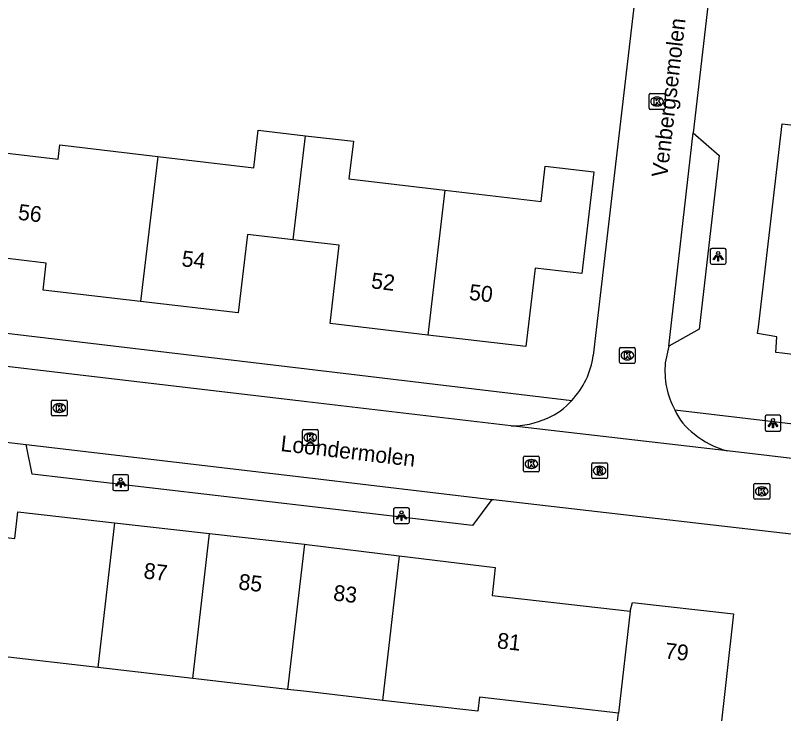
# Model space of a CAD drawing. Extents: x 161243 to 161752, y 384138 to 384885.
# Drawn here: x 161481.56 to 161530.14, y 384547.67 to 384591.8 of the extents above; entities that cross this region are included whole.
import ezdxf

# ---------------------------------------------------------------- set-up
doc = ezdxf.new("R2010")
doc.units = 0
for name, color, linetype in [('IMGEO_Kolk', 7, 'Continuous'), ('IMGEO_Lichtpunt', 7, 'Continuous'), ('IMGEO_Openbare_ruimte_label', 7, 'Continuous'), ('IMGEO_Pand', 7, 'Continuous'), ('IMGEO_Pand_nummerreeks', 7, 'Continuous'), ('IMGEO_Parkeervlak_open', 7, 'Continuous'), ('IMGEO_Rijbaan_lokaal_open', 7, 'Continuous'), ('IMGEO_Rioolput', 7, 'Continuous'), ('IMGEO_Voetpad_open', 7, 'Continuous')]:
    doc.layers.add(name, color=color, linetype=linetype)

msp = doc.modelspace()

# ---------------------------------------------------------------- linework, layer by layer
at = {"layer": 'IMGEO_Kolk'}
for p, q in [((161521.64, 384585.929), (161521.64, 384586.781)), ((161521.715, 384586.855), (161522.567, 384586.855)), ((161522.128, 384586.635), (161522.153, 384586.635)), ((161522.641, 384586.781), (161522.641, 384585.929)), ((161522.151, 384586.075), (161522.126, 384586.075)), ((161522.567, 384585.855), (161521.715, 384585.855)), ((161519.759, 384569.883), (161519.759, 384570.735)), ((161519.834, 384570.809), (161520.686, 384570.809)), ((161520.247, 384570.589), (161520.272, 384570.589)), ((161520.76, 384570.735), (161520.76, 384569.883)), ((161520.27, 384570.029), (161520.245, 384570.029)), ((161520.686, 384569.809), (161519.834, 384569.809)), ((161483.836, 384566.559), (161483.836, 384567.411)), ((161483.911, 384567.485), (161484.763, 384567.485)), ((161484.324, 384567.265), (161484.349, 384567.265)), ((161484.837, 384567.411), (161484.837, 384566.559)), ((161484.347, 384566.705), (161484.322, 384566.705)), ((161484.763, 384566.485), (161483.911, 384566.485)), ((161499.783, 384565.622), (161500.635, 384565.622)), ((161499.708, 384564.696), (161499.708, 384565.548)), ((161500.196, 384565.402), (161500.221, 384565.402)), ((161500.709, 384565.548), (161500.709, 384564.696)), ((161500.635, 384564.622), (161499.783, 384564.622)), ((161500.219, 384564.842), (161500.194, 384564.842)), ((161513.691, 384563.022), (161513.691, 384563.874)), ((161513.766, 384563.948), (161514.618, 384563.948)), ((161514.179, 384563.728), (161514.204, 384563.728)), ((161514.692, 384563.874), (161514.692, 384563.022)), ((161514.202, 384563.168), (161514.177, 384563.168)), ((161514.618, 384562.948), (161513.766, 384562.948)), ((161528.332, 384562.22), (161529.184, 384562.22)), ((161528.257, 384561.294), (161528.257, 384562.146)), ((161528.745, 384562), (161528.77, 384562)), ((161529.258, 384562.146), (161529.258, 384561.294)), ((161529.184, 384561.22), (161528.332, 384561.22)), ((161528.768, 384561.44), (161528.743, 384561.44))]:
    msp.add_line(p, q, dxfattribs=at)
for points in [[(161521.64, 384585.929), (161521.64, 384586.781)], [(161521.715, 384586.855), (161522.567, 384586.855)], [(161521.961, 384586.555), (161522.084, 384586.555), (161522.084, 384586.404), (161522.214, 384586.555), (161522.378, 384586.555), (161522.232, 384586.404), (161522.385, 384586.155), (161522.233, 384586.155), (161522.148, 384586.319), (161522.084, 384586.252), (161522.084, 384586.155), (161521.961, 384586.155), (161521.961, 384586.555)], [(161522.641, 384586.781), (161522.641, 384585.929)], [(161522.567, 384585.855), (161521.715, 384585.855)], [(161519.759, 384569.883), (161519.759, 384570.735)], [(161519.834, 384570.809), (161520.686, 384570.809)], [(161520.08, 384570.509), (161520.203, 384570.509), (161520.203, 384570.358), (161520.333, 384570.509), (161520.497, 384570.509), (161520.351, 384570.358), (161520.504, 384570.109), (161520.352, 384570.109), (161520.267, 384570.273), (161520.203, 384570.206), (161520.203, 384570.109), (161520.08, 384570.109), (161520.08, 384570.509)], [(161520.76, 384570.735), (161520.76, 384569.883)], [(161520.686, 384569.809), (161519.834, 384569.809)], [(161483.836, 384566.559), (161483.836, 384567.411)], [(161483.911, 384567.485), (161484.763, 384567.485)], [(161484.157, 384567.185), (161484.28, 384567.185), (161484.28, 384567.034), (161484.41, 384567.185), (161484.574, 384567.185), (161484.428, 384567.034), (161484.581, 384566.785), (161484.429, 384566.785), (161484.344, 384566.949), (161484.28, 384566.882), (161484.28, 384566.785), (161484.157, 384566.785), (161484.157, 384567.185)], [(161484.837, 384567.411), (161484.837, 384566.559)], [(161484.763, 384566.485), (161483.911, 384566.485)], [(161499.783, 384565.622), (161500.635, 384565.622)], [(161499.708, 384564.696), (161499.708, 384565.548)], [(161500.029, 384565.322), (161500.152, 384565.322), (161500.152, 384565.171), (161500.282, 384565.322), (161500.446, 384565.322), (161500.3, 384565.171), (161500.453, 384564.922), (161500.301, 384564.922), (161500.216, 384565.086), (161500.152, 384565.019), (161500.152, 384564.922), (161500.029, 384564.922), (161500.029, 384565.322)], [(161500.709, 384565.548), (161500.709, 384564.696)], [(161500.635, 384564.622), (161499.783, 384564.622)], [(161513.691, 384563.022), (161513.691, 384563.874)], [(161513.766, 384563.948), (161514.618, 384563.948)], [(161514.012, 384563.648), (161514.135, 384563.648), (161514.135, 384563.497), (161514.265, 384563.648), (161514.429, 384563.648), (161514.283, 384563.497), (161514.436, 384563.248), (161514.284, 384563.248), (161514.199, 384563.412), (161514.135, 384563.345), (161514.135, 384563.248), (161514.012, 384563.248), (161514.012, 384563.648)], [(161514.692, 384563.874), (161514.692, 384563.022)], [(161514.618, 384562.948), (161513.766, 384562.948)], [(161528.332, 384562.22), (161529.184, 384562.22)], [(161528.257, 384561.294), (161528.257, 384562.146)], [(161528.578, 384561.92), (161528.701, 384561.92), (161528.701, 384561.769), (161528.831, 384561.92), (161528.995, 384561.92), (161528.849, 384561.769), (161529.002, 384561.52), (161528.85, 384561.52), (161528.765, 384561.684), (161528.701, 384561.617), (161528.701, 384561.52), (161528.578, 384561.52), (161528.578, 384561.92)], [(161529.258, 384562.146), (161529.258, 384561.294)], [(161529.184, 384561.22), (161528.332, 384561.22)]]:
    msp.add_lwpolyline(points, dxfattribs=at)
for centre, start, end in [((161521.717, 384586.779), 91.552, 178.448), ((161521.717, 384586.779), 91.552, 178.448), ((161522.565, 384586.779), 1.552, 88.448), ((161522.565, 384586.779), 1.552, 88.448), ((161521.717, 384585.931), 181.552, 268.448), ((161521.717, 384585.931), 181.552, 268.448), ((161522.565, 384585.931), 271.552, 358.448), ((161522.565, 384585.931), 271.552, 358.448), ((161519.836, 384570.733), 91.552, 178.448), ((161519.836, 384570.733), 91.552, 178.448), ((161520.684, 384570.733), 1.552, 88.448), ((161520.684, 384570.733), 1.552, 88.448), ((161519.836, 384569.885), 181.552, 268.448), ((161519.836, 384569.885), 181.552, 268.448), ((161520.684, 384569.885), 271.552, 358.448), ((161520.684, 384569.885), 271.552, 358.448), ((161483.913, 384567.409), 91.552, 178.448), ((161483.913, 384567.409), 91.552, 178.448), ((161484.761, 384567.409), 1.552, 88.448), ((161484.761, 384567.409), 1.552, 88.448), ((161483.913, 384566.561), 181.552, 268.448), ((161483.913, 384566.561), 181.552, 268.448), ((161484.761, 384566.561), 271.552, 358.448), ((161484.761, 384566.561), 271.552, 358.448), ((161499.785, 384565.546), 91.552, 178.448), ((161499.785, 384565.546), 91.552, 178.448), ((161500.633, 384565.546), 1.552, 88.448), ((161500.633, 384565.546), 1.552, 88.448), ((161499.785, 384564.698), 181.552, 268.448), ((161499.785, 384564.698), 181.552, 268.448), ((161500.633, 384564.698), 271.552, 358.448), ((161500.633, 384564.698), 271.552, 358.448), ((161513.768, 384563.872), 91.552, 178.448), ((161513.768, 384563.872), 91.552, 178.448), ((161514.616, 384563.872), 1.552, 88.448), ((161514.616, 384563.872), 1.552, 88.448), ((161513.768, 384563.024), 181.552, 268.448), ((161513.768, 384563.024), 181.552, 268.448), ((161514.616, 384563.024), 271.552, 358.448), ((161514.616, 384563.024), 271.552, 358.448), ((161528.334, 384562.144), 91.552, 178.448), ((161528.334, 384562.144), 91.552, 178.448), ((161529.182, 384562.144), 1.552, 88.448), ((161529.182, 384562.144), 1.552, 88.448), ((161528.334, 384561.296), 181.552, 268.448), ((161528.334, 384561.296), 181.552, 268.448), ((161529.182, 384561.296), 271.552, 358.448), ((161529.182, 384561.296), 271.552, 358.448)]:
    msp.add_arc(centre, 0.0765, start, end, dxfattribs=at)
for centre, major_axis, ratio, start_param, end_param in [((161522.127, 384586.355), (-0.387, 0.002), 0.722429, 4.712389, 7.853982), ((161522.152, 384586.355), (-0.39, 0.002), 0.717154, 1.570796, 4.712389), ((161520.246, 384570.309), (-0.387, 0.002), 0.722429, 4.712389, 7.853982), ((161520.271, 384570.309), (-0.39, 0.002), 0.717154, 1.570796, 4.712389), ((161484.323, 384566.985), (-0.387, 0.002), 0.722429, 4.712389, 7.853982), ((161484.348, 384566.985), (-0.39, 0.002), 0.717154, 1.570796, 4.712389), ((161500.195, 384565.122), (-0.387, 0.002), 0.722429, 4.712389, 7.853982), ((161500.22, 384565.122), (-0.39, 0.002), 0.717154, 1.570796, 4.712389), ((161514.178, 384563.448), (-0.387, 0.002), 0.722429, 4.712389, 7.853982), ((161514.203, 384563.448), (-0.39, 0.002), 0.717154, 1.570796, 4.712389), ((161528.744, 384561.72), (-0.387, 0.002), 0.722429, 4.712389, 7.853982), ((161528.769, 384561.72), (-0.39, 0.002), 0.717154, 1.570796, 4.712389)]:
    msp.add_ellipse(centre, major_axis=major_axis, ratio=ratio, start_param=start_param, end_param=end_param, dxfattribs=at)
at = {"layer": 'IMGEO_Lichtpunt'}
for p, q in [((161525.502, 384576.979), (161525.502, 384576.172)), ((161525.502, 384576.979), (161525.502, 384576.172)), ((161526.404, 384577.074), (161525.596, 384577.074)), ((161526.404, 384577.074), (161525.596, 384577.074)), ((161526.498, 384576.172), (161526.498, 384576.979)), ((161526.498, 384576.172), (161526.498, 384576.979)), ((161525.596, 384576.078), (161526.404, 384576.078)), ((161525.596, 384576.078), (161526.404, 384576.078)), ((161529.871, 384566.527), (161529.063, 384566.527)), ((161529.871, 384566.527), (161529.063, 384566.527)), ((161528.969, 384566.432), (161528.969, 384565.625)), ((161528.969, 384566.432), (161528.969, 384565.625)), ((161529.965, 384565.625), (161529.965, 384566.432)), ((161529.965, 384565.625), (161529.965, 384566.432)), ((161529.063, 384565.531), (161529.871, 384565.531)), ((161529.063, 384565.531), (161529.871, 384565.531)), ((161487.726, 384562.671), (161487.726, 384561.864)), ((161487.726, 384562.671), (161487.726, 384561.864)), ((161488.628, 384562.766), (161487.82, 384562.766)), ((161488.628, 384562.766), (161487.82, 384562.766)), ((161488.722, 384561.864), (161488.722, 384562.671)), ((161488.722, 384561.864), (161488.722, 384562.671)), ((161487.82, 384561.77), (161488.628, 384561.77)), ((161487.82, 384561.77), (161488.628, 384561.77)), ((161505.478, 384560.588), (161505.478, 384559.781)), ((161505.478, 384560.588), (161505.478, 384559.781)), ((161506.38, 384560.683), (161505.572, 384560.683)), ((161506.38, 384560.683), (161505.572, 384560.683)), ((161506.474, 384559.781), (161506.474, 384560.588)), ((161506.474, 384559.781), (161506.474, 384560.588)), ((161505.572, 384559.687), (161506.38, 384559.687)), ((161505.572, 384559.687), (161506.38, 384559.687))]:
    msp.add_line(p, q, dxfattribs=at)
for points in [[(161525.876, 384576.643), (161525.915, 384576.615), (161525.727, 384576.353), (161525.689, 384576.38), (161525.876, 384576.643)], [(161525.978, 384576.595), (161526.025, 384576.595), (161526.025, 384576.273), (161525.978, 384576.273), (161525.978, 384576.595)], [(161526.088, 384576.615), (161526.126, 384576.642), (161526.313, 384576.38), (161526.274, 384576.352), (161526.088, 384576.615)], [(161529.343, 384566.096), (161529.382, 384566.068), (161529.194, 384565.806), (161529.156, 384565.833), (161529.343, 384566.096)], [(161529.445, 384566.048), (161529.492, 384566.048), (161529.492, 384565.726), (161529.445, 384565.726), (161529.445, 384566.048)], [(161529.555, 384566.068), (161529.593, 384566.095), (161529.78, 384565.833), (161529.741, 384565.805), (161529.555, 384566.068)], [(161488.1, 384562.335), (161488.139, 384562.307), (161487.951, 384562.045), (161487.913, 384562.072), (161488.1, 384562.335)], [(161488.202, 384562.287), (161488.249, 384562.287), (161488.249, 384561.965), (161488.202, 384561.965), (161488.202, 384562.287)], [(161488.312, 384562.307), (161488.35, 384562.334), (161488.537, 384562.072), (161488.498, 384562.044), (161488.312, 384562.307)], [(161505.852, 384560.252), (161505.891, 384560.224), (161505.703, 384559.962), (161505.665, 384559.989), (161505.852, 384560.252)], [(161506.064, 384560.224), (161506.102, 384560.251), (161506.289, 384559.989), (161506.25, 384559.961), (161506.064, 384560.224)], [(161505.954, 384560.204), (161506.001, 384560.204), (161506.001, 384559.882), (161505.954, 384559.882), (161505.954, 384560.204)]]:
    msp.add_lwpolyline(points, dxfattribs=at)
for centre in [(161526.001, 384576.777), (161529.468, 384566.23), (161488.225, 384562.469), (161505.977, 384560.386)]:
    msp.add_circle(centre, 0.0994, dxfattribs=at)
for centre, start, end in [((161525.596, 384576.979), 90, 180), ((161525.596, 384576.979), 90, 180), ((161526.404, 384576.979), 0, 90), ((161526.404, 384576.979), 0, 90), ((161525.596, 384576.172), 180, 270), ((161525.596, 384576.172), 180, 270), ((161526.404, 384576.172), 270, 0), ((161526.404, 384576.172), 270, 360), ((161529.063, 384566.432), 90, 180), ((161529.063, 384566.432), 90, 180), ((161529.871, 384566.432), 0, 90), ((161529.871, 384566.432), 0, 90), ((161529.063, 384565.625), 180, 270), ((161529.063, 384565.625), 180, 270), ((161529.871, 384565.625), 270, 0), ((161529.871, 384565.625), 270, 360), ((161487.82, 384562.671), 90, 180), ((161487.82, 384562.671), 90, 180), ((161488.628, 384562.671), 0, 90), ((161488.628, 384562.671), 0, 90), ((161487.82, 384561.864), 180, 270), ((161487.82, 384561.864), 180, 270), ((161488.628, 384561.864), 270, 0), ((161488.628, 384561.864), 270, 360), ((161505.572, 384560.588), 90, 180), ((161505.572, 384560.588), 90, 180), ((161506.38, 384560.588), 0, 90), ((161506.38, 384560.588), 0, 90), ((161505.572, 384559.781), 180, 270), ((161505.572, 384559.781), 180, 270), ((161506.38, 384559.781), 270, 0), ((161506.38, 384559.781), 270, 360)]:
    msp.add_arc(centre, 0.0946, start, end, dxfattribs=at)
at = {"layer": 'IMGEO_Pand'}
for points in [[(161490.562, 384582.885), (161496.64, 384582.173), (161496.917, 384584.546), (161499.91, 384584.196)], [(161534.175, 384569.341), (161534.243, 384569.921), (161530.044, 384570.445), (161529.642, 384570.495), (161529.719, 384571.483), (161528.493, 384571.696), (161528.541, 384572.101), (161530.053, 384584.951), (161535.912, 384584.267), (161535.976, 384584.865), (161536.575, 384584.795), (161538.972, 384584.514), (161539.544, 384584.447), (161539.474, 384583.845), (161545.364, 384583.156), (161543.873, 384570.269), (161543.826, 384569.864), (161542.572, 384570.014), (161542.435, 384569.009), (161542.069, 384569.047), (161537.784, 384569.496), (161537.75, 384568.937), (161534.175, 384569.341)], [(161499.134, 384577.618), (161499.91, 384584.196)], [(161499.91, 384584.196), (161502.935, 384583.841), (161502.657, 384581.467), (161508.725, 384580.756)], [(161475.502, 384583.743), (161484.26, 384582.718), (161484.364, 384583.611), (161490.562, 384582.885)], [(161490.562, 384582.885), (161489.48, 384573.718)], [(161508.725, 384580.756), (161514.813, 384580.043), (161515.051, 384582.278), (161518.135, 384581.922), (161517.388, 384575.486), (161514.428, 384575.833), (161513.83, 384570.871), (161507.647, 384571.595)], [(161508.725, 384580.756), (161507.647, 384571.595)], [(161499.134, 384577.618), (161496.229, 384577.959), (161495.646, 384572.991), (161489.48, 384573.718)], [(161507.647, 384571.595), (161501.456, 384572.32), (161502.039, 384577.276), (161500, 384577.516), (161499.134, 384577.618)], [(161489.48, 384573.718), (161483.32, 384574.444), (161483.517, 384576.132), (161474.735, 384577.196)], [(161472.692, 384559.759), (161481.523, 384558.733), (161481.721, 384560.427), (161487.838, 384559.733)], [(161487.838, 384559.733), (161486.778, 384550.579)], [(161487.838, 384559.733), (161493.837, 384559.052)], [(161492.776, 384549.889), (161493.837, 384559.052)], [(161493.837, 384559.052), (161499.835, 384558.372)], [(161499.835, 384558.372), (161498.772, 384549.199)], [(161499.835, 384558.372), (161500, 384558.353), (161505.826, 384557.64)], [(161505.826, 384557.64), (161504.769, 384548.509)], [(161505.826, 384557.64), (161511.896, 384556.897), (161511.714, 384555.138), (161520.434, 384554.139)], [(161520.434, 384554.139), (161520.593, 384554.696), (161526.978, 384553.968), (161526.103, 384546.24)], [(161520.434, 384554.139), (161519.696, 384547.697)], [(161486.778, 384550.579), (161480.542, 384551.296), (161480.645, 384552.191), (161480.438, 384552.215), (161471.853, 384553.203)], [(161492.776, 384549.889), (161486.778, 384550.579)], [(161498.772, 384549.199), (161492.776, 384549.889)], [(161504.769, 384548.509), (161500, 384549.058), (161498.772, 384549.199)], [(161519.696, 384547.697), (161510.904, 384548.709), (161510.802, 384547.815), (161504.769, 384548.509)], [(161519.6, 384546.863), (161519.696, 384547.697)]]:
    msp.add_lwpolyline(points, dxfattribs=at)
at = {"layer": 'IMGEO_Parkeervlak_open'}
for points in [[(161524.414, 384584.385), (161526.06, 384582.938), (161524.79, 384571.961), (161522.871, 384570.898)], [(161511.694, 384561.211), (161510.461, 384559.561), (161500, 384560.782), (161482.623, 384562.811), (161482.25, 384564.675)]]:
    msp.add_lwpolyline(points, dxfattribs=at)
at = {"layer": 'IMGEO_Rijbaan_lokaal_open'}
for points in [[(161528.97, 384623.728), (161524.414, 384584.385)], [(161521.387, 384598.464), (161518.104, 384570.309)], [(161522.871, 384570.898), (161524.414, 384584.385)], [(161512.889, 384565.866), (161500, 384567.378), (161464.869, 384571.501)], [(161522.871, 384570.898), (161522.657, 384569.848)], [(161464.362, 384566.766), (161482.25, 384564.675)], [(161526.561, 384564.282), (161512.889, 384565.866)], [(161482.25, 384564.675), (161500, 384562.593), (161511.694, 384561.211)], [(161544.482, 384564.358), (161544.235, 384562.197), (161526.561, 384564.282)], [(161511.694, 384561.211), (161511.799, 384561.199), (161533.354, 384558.711), (161529.608, 384527.209)]]:
    msp.add_lwpolyline(points, dxfattribs=at)
for centre, radius, start, end in [((161513.027, 384570.992), 5.123, 316.5168, 352.3376), ((161527.888, 384569.344), 5.255, 174.4928, 208.1418), ((161513.733, 384570.008), 3.94, 291.8712, 319.8339), ((161526.791, 384568.493), 3.894, 204.7095, 233.791), ((161513.018, 384570.994), 5.129, 268.5567, 295.1856), ((161527.872, 384569.358), 5.243, 229.8499, 255.5242)]:
    msp.add_arc(centre, radius, start, end, dxfattribs=at)
at = {"layer": 'IMGEO_Rioolput'}
for p, q in [((161518.002, 384562.599), (161518.002, 384563.451)), ((161518.077, 384563.525), (161518.929, 384563.525)), ((161518.49, 384563.305), (161518.515, 384563.305)), ((161519.003, 384563.451), (161519.003, 384562.599)), ((161518.513, 384562.745), (161518.488, 384562.745)), ((161518.929, 384562.525), (161518.077, 384562.525))]:
    msp.add_line(p, q, dxfattribs=at)
for points in [[(161518.002, 384562.599), (161518.002, 384563.451)], [(161518.077, 384563.525), (161518.929, 384563.525)], [(161518.591, 384563.223), (161518.339, 384563.225), (161518.339, 384562.825)], [(161518.517, 384563.144), (161518.463, 384563.144), (161518.463, 384563.063)], [(161519.003, 384563.451), (161519.003, 384562.599)], [(161518.339, 384562.825), (161518.463, 384562.825), (161518.463, 384562.987), (161518.474, 384562.987)], [(161518.463, 384563.063), (161518.515, 384563.063)], [(161518.521, 384562.958), (161518.592, 384562.825), (161518.732, 384562.825), (161518.667, 384562.951)], [(161518.929, 384562.525), (161518.077, 384562.525)]]:
    msp.add_lwpolyline(points, dxfattribs=at)
for centre, radius, start, end in [((161518.079, 384563.449), 0.0765, 91.552, 178.448), ((161518.079, 384563.449), 0.0765, 91.552, 178.448), ((161518.523, 384563.048), 0.0964, 77.0061, 93.1865), ((161518.537, 384563.105), 0.0378, 276.6634, 79.6772), ((161518.59, 384563.113), 0.109, 350.3612, 89.416), ((161518.927, 384563.449), 0.0765, 1.552, 88.448), ((161518.927, 384563.449), 0.0765, 1.552, 88.448), ((161518.473, 384562.934), 0.0533, 26.0293, 88.6989), ((161518.499, 384563.252), 0.19, 274.7715, 282.9687), ((161518.588, 384563.113), 0.112, 277.5842, 350.9817), ((161518.572, 384562.898), 0.108, 29.5134, 73.7905), ((161518.079, 384562.601), 0.0765, 181.552, 268.448), ((161518.079, 384562.601), 0.0765, 181.552, 268.448), ((161518.927, 384562.601), 0.0765, 271.552, 358.448), ((161518.927, 384562.601), 0.0765, 271.552, 358.448)]:
    msp.add_arc(centre, radius, start, end, dxfattribs=at)
for centre, major_axis, ratio, start_param, end_param in [((161518.489, 384563.025), (-0.387, 0.002), 0.722429, 4.712389, 7.853982), ((161518.514, 384563.025), (-0.39, 0.002), 0.717154, 1.570796, 4.712389)]:
    msp.add_ellipse(centre, major_axis=major_axis, ratio=ratio, start_param=start_param, end_param=end_param, dxfattribs=at)
at = {"layer": 'IMGEO_Voetpad_open'}
for points in [[(161466.953, 384573.387), (161500, 384569.458), (161516.744, 384567.467)], [(161523.254, 384566.865), (161544.482, 384564.358)]]:
    msp.add_lwpolyline(points, dxfattribs=at)

# ---------------------------------------------------------------- texts
at = {"layer": 'IMGEO_Openbare_ruimte_label'}
for s, rotation, p in [('Venbergsemolen', 83.394, (161522.781, 384581.524)), ('Loondermolen', 353.2801, (161498.297, 384564.271))]:
    msp.add_text(s, height=1, rotation=rotation, dxfattribs=at).set_placement(p)
at = {"layer": 'IMGEO_Pand_nummerreeks'}
for s, rotation, p in [('56', 353.0919, (161481.689, 384578.893)), ('54', 353.2769, (161492.039, 384575.954)), ('52', 353.3211, (161504.019, 384574.557)), ('50', 353.3211, (161510.212, 384573.832)), ('87', 353.3632, (161489.636, 384556.222)), ('85', 353.3632, (161495.632, 384555.524)), ('83', 353.3632, (161501.628, 384554.826)), ('81', 353.4633, (161511.982, 384551.806)), ('79', 353.4954, (161522.593, 384551.167))]:
    msp.add_text(s, height=1, rotation=rotation, dxfattribs=at).set_placement(p)

doc.saveas('drawing.dxf')
